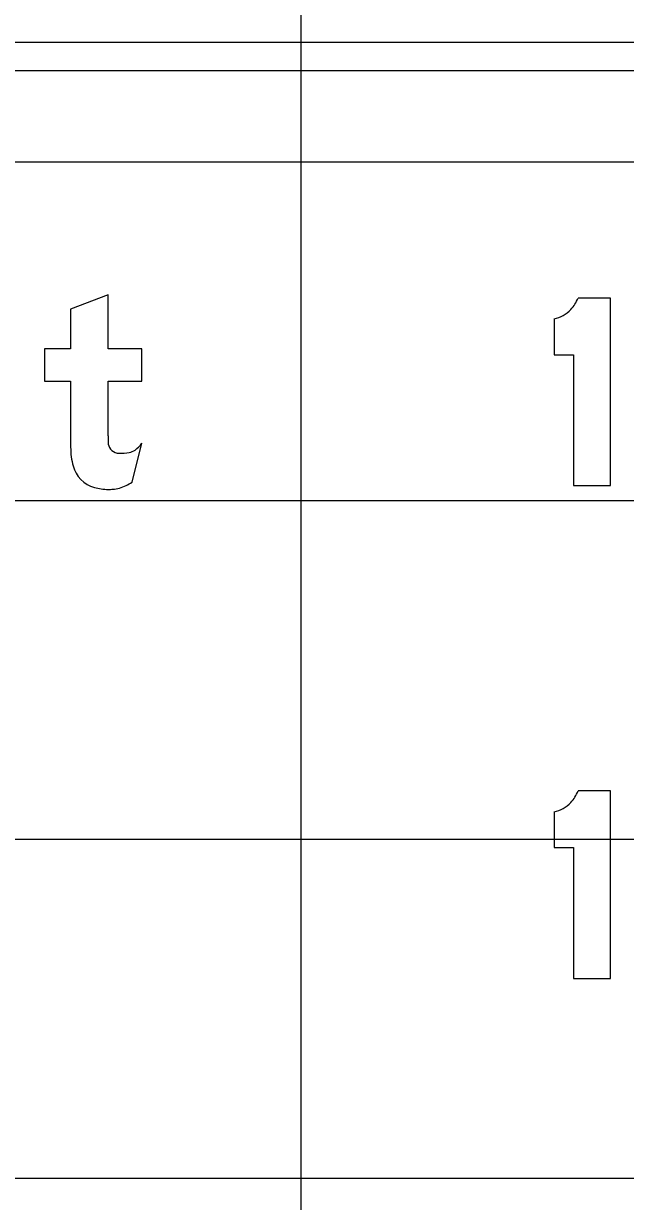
# Model space of a CAD drawing. Extents: x 1797809 to 2198143, y 249608 to 1237864.
# Drawn here: x 2197075.07 to 2197078.62, y 1237263.91 to 1237270.86 of the extents above; entities that cross this region are included whole.
import ezdxf

# ---------------------------------------------------------------- set-up
doc = ezdxf.new("R2010")
doc.units = 0
for name, color, linetype in [('GSBWFILL', 7, 'Continuous'), ('GSCOLORFILL', 7, 'Continuous'), ('GSOUTLINE', 7, 'Continuous'), ('GSSHT', 7, 'Continuous')]:
    doc.layers.add(name, color=color, linetype=linetype)

msp = doc.modelspace()

# ---------------------------------------------------------------- linework, layer by layer
at = {"layer": 'GSBWFILL'}
msp.add_line((2197075.7082, 1237268.1545), (2197075.7665, 1237268.3837), dxfattribs=at)
for points in [[(2197075.5672, 1237268.4273), (2197075.5672, 1237268.7512), (2197075.7665, 1237268.7512), (2197075.7665, 1237268.9422), (2197075.5672, 1237268.9422), (2197075.5672, 1237269.2605), (2197075.3457, 1237269.1765), (2197075.3457, 1237268.9422), (2197075.1907, 1237268.9422), (2197075.1907, 1237268.7512), (2197075.3457, 1237268.7512), (2197075.3457, 1237268.3604)], [(2197078.1993, 1237269.1178), (2197078.1993, 1237268.9068), (2197078.3131, 1237268.9068), (2197078.3131, 1237268.1339), (2197078.5314, 1237268.1339), (2197078.5314, 1237269.2412), (2197078.3392, 1237269.2412)], [(2197078.1993, 1237266.2083), (2197078.1993, 1237265.9972), (2197078.3131, 1237265.9972), (2197078.3131, 1237265.2243), (2197078.5314, 1237265.2243), (2197078.5314, 1237266.3316), (2197078.3392, 1237266.3316)]]:
    msp.add_lwpolyline(points, dxfattribs=at)
for centre, major_axis, ratio, start_param, end_param in [((2197078.1539, 1237269.3105), (0, 0.1979), 0.999987, 4.150196, 4.354491), ((2197078.1539, 1237269.3105), (0, 0.1979), 0.999987, 3.372996, 3.659448), ((2197078.1539, 1237269.3105), (0, 0.1979), 0.999987, 3.659448, 3.945901), ((2197078.1539, 1237269.3105), (0, 0.1979), 0.999987, 3.945901, 4.150196), ((2197076.9534, 1237268.4273), (0, 1.3862), 0.999998, 1.570796, 1.606005), ((2197075.6308, 1237268.3893), (0, 0.0637), 0.999998, 1.74085, 2.407828), ((2197075.6207, 1237268.4924), (0, 0.1818), 0.999998, 3.756278, 4.071638), ((2197075.7754, 1237268.3604), (0, 0.4297), 0.999998, 1.570796, 1.830698), ((2197075.6328, 1237268.3916), (0, 0.0667), 0.999998, 2.407828, 3.141593), ((2197075.6328, 1237268.6746), (0, 0.3497), 0.999998, 3.141593, 3.310762), ((2197075.6777, 1237268.4117), (0, 0.083), 0.999998, 3.310762, 3.756278), ((2197075.534, 1237268.2962), (0, 0.1799), 0.999998, 1.830698, 2.869526), ((2197075.5672, 1237268.415), (0, 0.3032), 0.999998, 2.869526, 3.141593), ((2197075.5672, 1237268.5485), (0, 0.4367), 0.999998, 3.141593, 3.205734), ((2197075.5836, 1237268.2922), (0, 0.1799), 0.999998, 3.205734, 3.427755), ((2197075.5601, 1237268.3723), (0, 0.2634), 0.999998, 3.427755, 3.738844), ((2197078.1539, 1237266.4009), (0, 0.1979), 0.999987, 3.945901, 4.150196), ((2197078.1539, 1237266.4009), (0, 0.1979), 0.999987, 4.150196, 4.354491), ((2197078.1539, 1237266.4009), (0, 0.1979), 0.999987, 3.372996, 3.659448), ((2197078.1539, 1237266.4009), (0, 0.1979), 0.999987, 3.659448, 3.945901)]:
    msp.add_ellipse(centre, major_axis=major_axis, ratio=ratio, start_param=start_param, end_param=end_param, dxfattribs=at)
at = {"layer": 'GSCOLORFILL'}
for p, q in [((2197081.4527, 1237270.7501), (2197065.4604, 1237270.7501)), ((2197065.4604, 1237270.5836), (2197081.4527, 1237270.5836)), ((2197075.7082, 1237268.1545), (2197075.7665, 1237268.3837))]:
    msp.add_line(p, q, dxfattribs=at)
for points in [[(2197075.5672, 1237268.4273), (2197075.5672, 1237268.7512), (2197075.7665, 1237268.7512), (2197075.7665, 1237268.9422), (2197075.5672, 1237268.9422), (2197075.5672, 1237269.2605), (2197075.3457, 1237269.1765), (2197075.3457, 1237268.9422), (2197075.1907, 1237268.9422), (2197075.1907, 1237268.7512), (2197075.3457, 1237268.7512), (2197075.3457, 1237268.3604)], [(2197078.1993, 1237269.1178), (2197078.1993, 1237268.9068), (2197078.3131, 1237268.9068), (2197078.3131, 1237268.1339), (2197078.5314, 1237268.1339), (2197078.5314, 1237269.2412), (2197078.3392, 1237269.2412)], [(2197078.1993, 1237266.2083), (2197078.1993, 1237265.9972), (2197078.3131, 1237265.9972), (2197078.3131, 1237265.2243), (2197078.5314, 1237265.2243), (2197078.5314, 1237266.3316), (2197078.3392, 1237266.3316)]]:
    msp.add_lwpolyline(points, dxfattribs=at)
for centre, major_axis, ratio, start_param, end_param in [((2197078.1539, 1237269.3105), (0, 0.1979), 0.999987, 4.150196, 4.354491), ((2197078.1539, 1237269.3105), (0, 0.1979), 0.999987, 3.372996, 3.659448), ((2197078.1539, 1237269.3105), (0, 0.1979), 0.999987, 3.659448, 3.945901), ((2197078.1539, 1237269.3105), (0, 0.1979), 0.999987, 3.945901, 4.150196), ((2197076.9534, 1237268.4273), (0, 1.3862), 0.999998, 1.570796, 1.606005), ((2197075.6308, 1237268.3893), (0, 0.0637), 0.999998, 1.74085, 2.407828), ((2197075.6207, 1237268.4924), (0, 0.1818), 0.999998, 3.756278, 4.071638), ((2197075.7754, 1237268.3604), (0, 0.4297), 0.999998, 1.570796, 1.830698), ((2197075.6328, 1237268.3916), (0, 0.0667), 0.999998, 2.407828, 3.141593), ((2197075.6328, 1237268.6746), (0, 0.3497), 0.999998, 3.141593, 3.310762), ((2197075.6777, 1237268.4117), (0, 0.083), 0.999998, 3.310762, 3.756278), ((2197075.534, 1237268.2962), (0, 0.1799), 0.999998, 1.830698, 2.869526), ((2197075.5672, 1237268.415), (0, 0.3032), 0.999998, 2.869526, 3.141593), ((2197075.5672, 1237268.5485), (0, 0.4367), 0.999998, 3.141593, 3.205734), ((2197075.5836, 1237268.2922), (0, 0.1799), 0.999998, 3.205734, 3.427755), ((2197075.5601, 1237268.3723), (0, 0.2634), 0.999998, 3.427755, 3.738844), ((2197078.1539, 1237266.4009), (0, 0.1979), 0.999987, 3.945901, 4.150196), ((2197078.1539, 1237266.4009), (0, 0.1979), 0.999987, 4.150196, 4.354491), ((2197078.1539, 1237266.4009), (0, 0.1979), 0.999987, 3.372996, 3.659448), ((2197078.1539, 1237266.4009), (0, 0.1979), 0.999987, 3.659448, 3.945901)]:
    msp.add_ellipse(centre, major_axis=major_axis, ratio=ratio, start_param=start_param, end_param=end_param, dxfattribs=at)
at = {"layer": 'GSOUTLINE'}
msp.add_line((2197075.7082, 1237268.1545), (2197075.7665, 1237268.3837), dxfattribs=at)
for points in [[(2197075.5672, 1237268.4273), (2197075.5672, 1237268.7512), (2197075.7665, 1237268.7512), (2197075.7665, 1237268.9422), (2197075.5672, 1237268.9422), (2197075.5672, 1237269.2605), (2197075.3457, 1237269.1765), (2197075.3457, 1237268.9422), (2197075.1907, 1237268.9422), (2197075.1907, 1237268.7512), (2197075.3457, 1237268.7512), (2197075.3457, 1237268.3604)], [(2197078.1993, 1237269.1178), (2197078.1993, 1237268.9068), (2197078.3131, 1237268.9068), (2197078.3131, 1237268.1339), (2197078.5314, 1237268.1339), (2197078.5314, 1237269.2412), (2197078.3392, 1237269.2412)], [(2197078.1993, 1237266.2083), (2197078.1993, 1237265.9972), (2197078.3131, 1237265.9972), (2197078.3131, 1237265.2243), (2197078.5314, 1237265.2243), (2197078.5314, 1237266.3316), (2197078.3392, 1237266.3316)]]:
    msp.add_lwpolyline(points, dxfattribs=at)
for centre, major_axis, ratio, start_param, end_param in [((2197078.1539, 1237269.3105), (0, 0.1979), 0.999987, 4.150196, 4.354491), ((2197078.1539, 1237269.3105), (0, 0.1979), 0.999987, 3.372996, 3.659448), ((2197078.1539, 1237269.3105), (0, 0.1979), 0.999987, 3.659448, 3.945901), ((2197078.1539, 1237269.3105), (0, 0.1979), 0.999987, 3.945901, 4.150196), ((2197076.9534, 1237268.4273), (0, 1.3862), 0.999998, 1.570796, 1.606005), ((2197075.6308, 1237268.3893), (0, 0.0637), 0.999998, 1.74085, 2.407828), ((2197075.6207, 1237268.4924), (0, 0.1818), 0.999998, 3.756278, 4.071638), ((2197075.7754, 1237268.3604), (0, 0.4297), 0.999998, 1.570796, 1.830698), ((2197075.6328, 1237268.3916), (0, 0.0667), 0.999998, 2.407828, 3.141593), ((2197075.6328, 1237268.6746), (0, 0.3497), 0.999998, 3.141593, 3.310762), ((2197075.6777, 1237268.4117), (0, 0.083), 0.999998, 3.310762, 3.756278), ((2197075.534, 1237268.2962), (0, 0.1799), 0.999998, 1.830698, 2.869526), ((2197075.5672, 1237268.415), (0, 0.3032), 0.999998, 2.869526, 3.141593), ((2197075.5672, 1237268.5485), (0, 0.4367), 0.999998, 3.141593, 3.205734), ((2197075.5836, 1237268.2922), (0, 0.1799), 0.999998, 3.205734, 3.427755), ((2197075.5601, 1237268.3723), (0, 0.2634), 0.999998, 3.427755, 3.738844), ((2197078.1539, 1237266.4009), (0, 0.1979), 0.999987, 3.945901, 4.150196), ((2197078.1539, 1237266.4009), (0, 0.1979), 0.999987, 4.150196, 4.354491), ((2197078.1539, 1237266.4009), (0, 0.1979), 0.999987, 3.372996, 3.659448), ((2197078.1539, 1237266.4009), (0, 0.1979), 0.999987, 3.659448, 3.945901)]:
    msp.add_ellipse(centre, major_axis=major_axis, ratio=ratio, start_param=start_param, end_param=end_param, dxfattribs=at)
at = {"layer": 'GSSHT'}
for p, q in [((2197076.7065, 1237248.0462), (2197076.7065, 1237318.0462)), ((2196954.7065, 1237270.0462), (2197214.7065, 1237270.0462)), ((2196954.7065, 1237268.0462), (2197214.7065, 1237268.0462)), ((2196954.7065, 1237266.0462), (2197214.7065, 1237266.0462)), ((2196954.7065, 1237264.0462), (2197214.7065, 1237264.0462))]:
    msp.add_line(p, q, dxfattribs=at)

doc.saveas('drawing.dxf')
